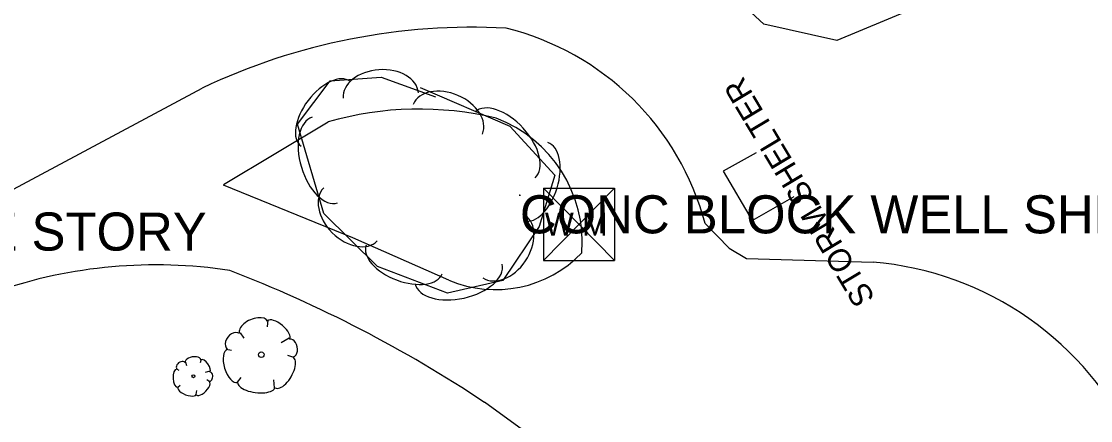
# Model space of a CAD drawing. Extents: x 954793 to 988390, y 1867850 to 1924428.
# Drawn here: x 965396.2 to 965536.8, y 1899049.1 to 1899101.5 of the extents above; entities that cross this region are included whole.
import ezdxf

# ---------------------------------------------------------------- set-up
doc = ezdxf.new("R2010")
doc.units = 0
for name, color, linetype in [('S_DRIVEWAY', 7, 'Continuous'), ('S_MISC_STRUCTURES', 7, 'Continuous'), ('S_MISC_STRUCTURES_ANNOT', 7, 'Continuous'), ('S_MSC_PT_SYM', 7, 'Continuous'), ('S_SURVEY_TEXT_ANNOT', 7, 'Continuous'), ('S_TREE', 7, 'Continuous'), ('S_WATER_UTILITIES', 7, 'Continuous')]:
    doc.layers.add(name, color=color, linetype=linetype)

msp = doc.modelspace()

# ---------------------------------------------------------------- linework, layer by layer
at = {"layer": 'S_DRIVEWAY'}
for points in [[(965342.15, 1899055.65), (965358.65, 1899059.18), (965374.72, 1899067.72), (965390.16, 1899076.79), (965419.99, 1899092.76)], [(965422.79, 1899080.11), (965436.54, 1899088.31)], [(965452.42, 1899067.52), (965439.8, 1899073.08), (965422.78, 1899080.01)], [(965486.11, 1899074.95), (965489.28, 1899071.74), (965491.55, 1899070.36), (965508.18, 1899069.88)], [(965554.2, 1898995.49), (965508.12, 1898962.28), (965498.81, 1898975.95), (965518.59, 1898989.36), (965490.69, 1899027.01), (965473.18, 1899039.8), (965457.09, 1899051.48)]]:
    msp.add_lwpolyline(points, dxfattribs=at)
for centre, major_axis, ratio, start_param, end_param in [((965455.62, 1899018.18), (-78.67, 25.73), 0.997168, 4.975339, 5.472669), ((965451.44, 1899065.8), (-28.72, 21.57), 0.997573, 4.044842, 5.116224), ((965448.58, 1899046.72), (-40.73, 14.92), 0.997332, 4.828666, 5.344054), ((965452.68, 1899072.63), (-12.69, 11.8), 0.992696, 3.807132, 5.106152), ((965458.47, 1899082.01), (13.26, -8.59), 0.994054, 4.890885, 6.095806), ((965414.43, 1899006.84), (-62.42, 13.49), 0.980906, 4.776472, 5.264675), ((965505.18, 1899028.58), (-19.99, 36.37), 0.992442, 4.640192, 5.70475), ((965362.37, 1898909.25), (-147.16, 88.55), 0.994932, 4.666765, 4.886576)]:
    msp.add_ellipse(centre, major_axis=major_axis, ratio=ratio, start_param=start_param, end_param=end_param, dxfattribs=at)
at = {"layer": 'S_MISC_STRUCTURES'}
msp.add_lwpolyline([(965492.8, 1899084.27), (965488.46, 1899081.83), (965492.28, 1899075.36), (965497.8, 1899078.52)], dxfattribs=at)
at = {"layer": 'S_MSC_PT_SYM'}
msp.add_lwpolyline([(965461.76, 1899078.67), (965461.76, 1899078.72), (965461.76, 1899078.67), (965461.71, 1899078.67), (965461.76, 1899078.67), (965461.76, 1899078.62), (965461.76, 1899078.67), (965461.81, 1899078.67)], dxfattribs=at)
at = {"layer": 'S_TREE'}
for p, q in [((965428.62, 1899062.31), (965428.55, 1899061.39)), ((965424.98, 1899060.6), (965425.46, 1899059.9)), ((965431.42, 1899059.91), (965430.36, 1899059.31)), ((965423.17, 1899058.46), (965423.84, 1899058.31)), ((965419.86, 1899057.14), (965419.71, 1899056.68)), ((965432.04, 1899057.35), (965431.25, 1899057.63)), ((965416.6, 1899055.87), (965416.92, 1899055.7)), ((965417.79, 1899056.73), (965417.95, 1899056.31)), ((965420.99, 1899055.56), (965420.37, 1899055.39)), ((965420.98, 1899054.18), (965420.61, 1899054.42)), ((965424.63, 1899054.14), (965425.11, 1899054.75)), ((965429.51, 1899053.4), (965429.42, 1899054.42)), ((965416.8, 1899053.48), (965417.12, 1899053.73)), ((965419.19, 1899052.49), (965419.28, 1899053.02))]:
    msp.add_line(p, q, dxfattribs=at)
for points in [[(965515.97, 1899121.2), (965517.14, 1899111.15), (965513.03, 1899102.98), (965503.4, 1899099.01), (965493.81, 1899101.16), (965484.75, 1899109.54), (965480.13, 1899121.14), (965476.65, 1899130.75), (965476.53, 1899130.92), (965476.47, 1899131.29), (965476.42, 1899144.23), (965477.72, 1899156.06), (965481.75, 1899166.86)], [(965448.66, 1899092.82), (965460.43, 1899087.77), (965466.35, 1899081.31), (965464.31, 1899074.58), (965459.52, 1899067.46), (965452.26, 1899065.83), (965443.03, 1899069.31), (965435.99, 1899076.27), (965432.52, 1899088), (965436.82, 1899093.69), (965443.54, 1899094.17), (965450.66, 1899091.59)]]:
    msp.add_lwpolyline(points, dxfattribs=at)
for centre, radius in [((965427.77, 1899057.73), 0.371), ((965418.85, 1899054.91), 0.195)]:
    msp.add_circle(centre, radius, dxfattribs=at)
for centre, major_axis, ratio, start_param, end_param in [((965443.47, 1899091.78), (-4.94, -0.35), 0.685311, 3.141593, 6.283185), ((965436.22, 1899089.37), (-3.23, -4.26), 0.540699, 3.141593, 6.283185), ((965452.28, 1899088.67), (-4.55, 1.95), 0.685311, 3.141593, 6.283185), ((965459.82, 1899085.3), (-3.96, 4.33), 0.55008, 3.141593, 6.283185), ((965436.13, 1899083.29), (1.67, -5.63), 0.55008, 3.141593, 6.283185), ((965463.88, 1899080.47), (1.55, 5.12), 0.540699, 3.141593, 6.283185), ((965439.49, 1899076.16), (3.52, -3.49), 0.685311, 3.141593, 6.283185), ((965459.66, 1899071.94), (2.77, 4.11), 0.685311, 3.141593, 6.283185), ((965446.56, 1899070.25), (5, -1.88), 0.540699, 3.141593, 6.283185), ((965453.72, 1899068.33), (5.73, 1.29), 0.55008, 3.141593, 6.283185), ((965426.75, 1899061.34), (1.84, 0.8), 0.529943, 0, 3.141593), ((965430.04, 1899060.97), (1.43, -1.19), 0.420543, 6.283185, 9.424777), ((965424.09, 1899059.48), (-0.79, -1.02), 0.711534, 3.141592, 6.283185), ((965431.75, 1899058.61), (0.26, -1.14), 0.646762, 0, 3.141593), ((965423.99, 1899056.27), (0.66, -2.18), 0.482994, 3.141593, 6.283185), ((965418.79, 1899056.88), (1.04, 0.17), 0.529943, 0, 3.141593), ((965420.42, 1899056.28), (0.581, -0.787), 0.420543, 6.283185, 9.424777), ((965430.75, 1899055.4), (-1.18, -2.02), 0.471018, 0, 3.141593), ((965416.74, 1899054.65), (0.06, -1.2), 0.482994, 3.141593, 6.283185), ((965417.2, 1899056.27), (-0.532, -0.422), 0.711534, 3.141592, 6.283185), ((965420.08, 1899053.35), (-0.859, -0.883), 0.471018, 0, 3.141593), ((965420.99, 1899054.86), (-0.011, -0.614), 0.646762, 0, 3.141593), ((965418.01, 1899052.97), (1.21, -0.47), 0.405113, 3.141593, 6.283186), ((965427.11, 1899053.76), (2.45, -0.32), 0.405113, 3.141593, 6.283186)]:
    msp.add_ellipse(centre, major_axis=major_axis, ratio=ratio, start_param=start_param, end_param=end_param, dxfattribs=at)
at = {"layer": 'S_WATER_UTILITIES'}
for p, q in [((965464.85, 1899079.6), (965474.19, 1899079.6)), ((965464.85, 1899079.6), (965464.85, 1899070.11)), ((965464.85, 1899079.6), (965474.19, 1899070.11)), ((965474.19, 1899079.6), (965464.85, 1899070.11)), ((965474.19, 1899079.6), (965474.19, 1899070.11)), ((965464.85, 1899070.11), (965474.19, 1899070.11))]:
    msp.add_line(p, q, dxfattribs=at)

# ---------------------------------------------------------------- texts
at = {"layer": 'S_MISC_STRUCTURES_ANNOT'}
msp.add_text('STORM SHELTER', height=3.0002, rotation=120.9085, dxfattribs=at).set_placement((965508.52, 1899065.19))
at = {"layer": 'S_SURVEY_TEXT_ANNOT'}
for s, p in [('CONC BLOCK WELL SHED', (965461.76, 1899073.67)), ('GRAVEL DW TO ONE STORY', (965328.09, 1899071.41))]:
    msp.add_text(s, height=5, dxfattribs=at).set_placement(p)
at = {"layer": 'S_WATER_UTILITIES'}
msp.add_text('W M', height=3, rotation=360, dxfattribs=at).set_placement((965465.05, 1899073.37))

doc.saveas('drawing.dxf')
